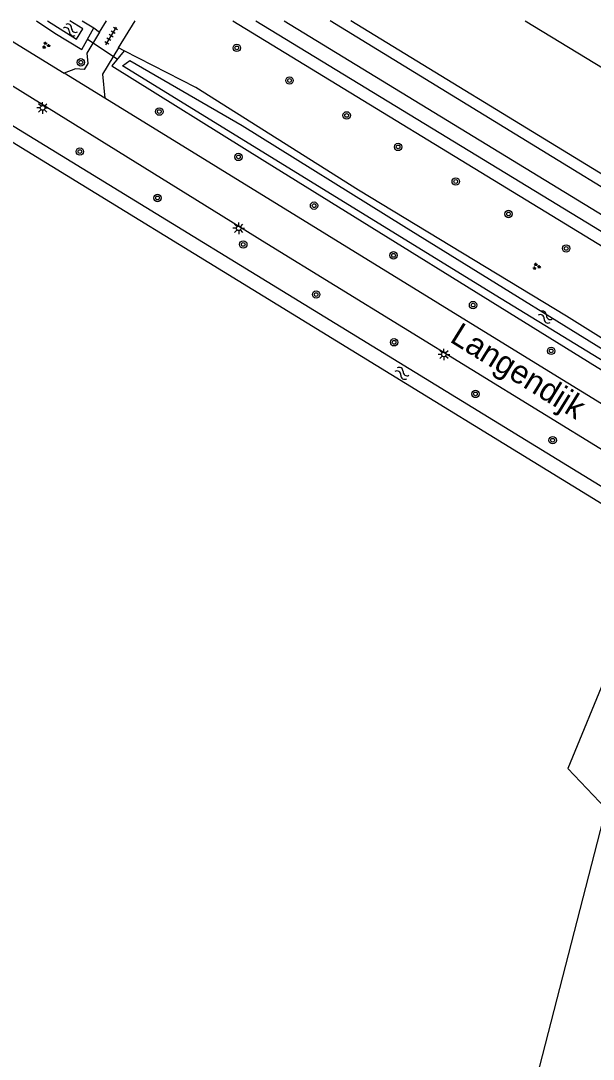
# Model space of a CAD drawing. Extents: x 128999 to 131010, y 395498 to 399007.
# Drawn here: x 129572.4 to 129634.1, y 398887.8 to 399000 of the extents above; entities that cross this region are included whole.
import ezdxf

# ---------------------------------------------------------------- set-up
doc = ezdxf.new("R2010")
doc.units = 0
for name, color, linetype in [('gg-anno-openbare ruimte label', 7, 'Continuous'), ('gg-knt-BGT kruinlijn', 7, 'Continuous'), ('gg-knt-verharding', 7, 'Continuous'), ('gg-kntw-beschoeiing', 7, 'Continuous'), ('gg-kntw-bovenkant insteek waterloop', 7, 'Continuous'), ('gg-kntw-waterlijn', 7, 'Continuous'), ('gg-kwrk-duiker nz buis', 7, 'Continuous'), ('gt-grn-groengrens', 7, 'Continuous'), ('gt-grn-groengrens NZ', 7, 'Continuous'), ('gt-symb-boom', 7, 'Continuous'), ('gt-symb-groenvak', 7, 'Continuous'), ('gt-symb-lichtmast', 7, 'Continuous'), ('gt-symb-tegel verharding', 7, 'Continuous'), ('gt-symb-watersymbool', 7, 'Continuous')]:
    doc.layers.add(name, color=color, linetype=linetype)

# ---------------------------------------------------------------- blocks, each defined once
blk = doc.blocks.new('gt0-BOOM')
at = {"layer": 'gt-symb-boom'}
for radius in [0.4, 0.2]:
    blk.add_circle((0, 0), radius, dxfattribs=at)
blk = doc.blocks.new('gt0-GRVAK')
at = {"layer": 'gt-symb-groenvak'}
for p, q in [((-0.11, 0.19), (-0.23, 0.24)), ((-0.18, 0.15), (0.09, 0.15)), ((-0.09, 0.21), (-0.16, 0.32)), ((-0.05, 0.21), (-0.05, 0.39)), ((0, 0.21), (0.06, 0.32)), ((0.01, 0.19), (0.13, 0.24)), ((0.26, -0.05), (0.2, 0.06)), ((0.31, -0.05), (0.31, 0.13)), ((0.35, -0.05), (0.41, 0.06)), ((-0.24, -0.23), (-0.36, -0.18)), ((-0.32, -0.26), (-0.05, -0.26)), ((-0.23, -0.21), (-0.29, -0.1)), ((-0.18, -0.2), (-0.18, -0.02)), ((-0.14, -0.21), (-0.07, -0.1)), ((-0.12, -0.23), (0, -0.18)), ((0.24, -0.07), (0.12, -0.02)), ((0.17, -0.11), (0.44, -0.11)), ((0.37, -0.07), (0.49, -0.02))]:
    blk.add_line(p, q, dxfattribs=at)
blk = doc.blocks.new('gt0-WA')
at = {"layer": 'gt-symb-watersymbool'}
for centre, start, end in [((-0.32, 0.02), 28.0725, 151.9275), ((0.43, 0.42), 208.0725, 331.9275), ((-0.32, -0.43), 28.0725, 151.9275), ((0.43, -0.03), 208.0725, 331.9275)]:
    blk.add_arc(centre, 0.425, start, end, dxfattribs=at)
blk = doc.blocks.new('gt0-TEG1')
at = {"layer": 'gt-symb-tegel verharding'}
for p, q in [((-1.12, 0), (1.12, 0)), ((-0.9, -0.25), (-0.9, 0.25)), ((-0.45, -0.25), (-0.45, 0.25)), ((0, -0.25), (0, 0.25)), ((0.45, -0.25), (0.45, 0.25)), ((0.9, -0.25), (0.9, 0.25))]:
    blk.add_line(p, q, dxfattribs=at)
blk = doc.blocks.new('gt0-LMAST')
at = {"layer": 'gt-symb-lichtmast'}
for p, q in [((-0.18, 0.17), (-0.45, 0.44)), ((-0.01, 0.25), (-0.01, 0.62)), ((0.17, 0.17), (0.44, 0.44)), ((-0.26, 0), (-0.63, 0)), ((-0.18, -0.18), (-0.45, -0.45)), ((-0.01, -0.25), (-0.01, -0.63)), ((0.44, -0.45), (0.17, -0.18)), ((0.24, 0), (0.62, 0))]:
    blk.add_line(p, q, dxfattribs=at)
blk.add_circle((-0.01, 0), 0.25, dxfattribs=at)

msp = doc.modelspace()

# ---------------------------------------------------------------- linework, layer by layer
at = {"layer": 'gg-knt-BGT kruinlijn'}
msp.add_line((129600.77, 399000), (129658.94, 398964.44), dxfattribs=at)
at = {"layer": 'gg-knt-verharding'}
for p, q in [((129567.84, 399000), (129577.05, 398994.33)), ((129580.86, 398998.76), (129581.61, 399000)), ((129582.9, 398997.06), (129584.69, 399000)), ((129581.42, 398991.63), (129577.05, 398994.33)), ((129629.36, 398962.11), (129581.42, 398991.63))]:
    msp.add_line(p, q, dxfattribs=at)
for points in [[(129560.12, 399000), (129598.91, 398975.95), (129635.78, 398953.26)], [(129595.25, 399000), (129633.92, 398976.37), (129671.34, 398953.48)], [(129597.72, 399000), (129634.16, 398977.78), (129671.55, 398954.87)], [(129580.86, 398998.76), (129579.49, 398996.51), (129579.58, 398995.4), (129579.19, 398994.72), (129578.28, 398994.8), (129577.05, 398994.33)], [(129582.9, 398997.06), (129581.18, 398994.23), (129581.42, 398991.63)], [(129675.37, 398933.91), (129668.68, 398937.97), (129629.36, 398962.11)]]:
    msp.add_lwpolyline(points, dxfattribs=at)
at = {"layer": 'gg-kntw-beschoeiing'}
for points in [[(129672.7, 398974.05), (129673.01, 398972.67), (129670.55, 398969.23), (129661.45, 398967.3), (129607.99, 399000)], [(129626.79, 399000), (129663.55, 398977.62), (129665.65, 398977.37)]]:
    msp.add_lwpolyline(points, dxfattribs=at)
at = {"layer": 'gg-kntw-bovenkant insteek waterloop'}
for p, q in [((129579, 399000), (129580.25, 398999.22)), ((129568.62, 398988.62), (129646.2, 398941.01))]:
    msp.add_line(p, q, dxfattribs=at)
for points in [[(129552.85, 399000), (129563.26, 398993.45), (129568.75, 398990.33), (129665.55, 398931.02)], [(129574.06, 399000), (129576.04, 398998.67), (129578.96, 398996.91), (129580.25, 398999.22)], [(129583.53, 398996.74), (129582.2, 398995.15), (129598.69, 398984.83), (129634.55, 398962.6), (129659.52, 398947.28), (129669.38, 398941.51)], [(129670.61, 398943.47), (129631.26, 398968.09), (129608.81, 398981.72), (129591.24, 398992.78), (129583.53, 398996.74)]]:
    msp.add_lwpolyline(points, dxfattribs=at)
at = {"layer": 'gg-kntw-waterlijn'}
for points in [[(129575.26, 399000), (129578.37, 398998.02), (129579.05, 398999.14), (129577.65, 399000)], [(129584.13, 398995.72), (129596.27, 398988.7), (129613.69, 398977.82), (129669.76, 398943.11), (129669.32, 398942.4), (129624.2, 398969.98), (129583.35, 398995.13), (129584.13, 398995.72)]]:
    msp.add_lwpolyline(points, dxfattribs=at)
at = {"layer": 'gg-kwrk-duiker nz buis'}
msp.add_line((129582.78, 398995.84), (129579.55, 398997.96), dxfattribs=at)
at = {"layer": 'gt-grn-groengrens'}
msp.add_line((129580.25, 398999.22), (129580.86, 398998.76), dxfattribs=at)
for points in [[(129673.91, 398974.3), (129674.35, 398972.16), (129671.66, 398968.24), (129661.19, 398966.01), (129605.75, 399000)], [(129654.86, 398935.7), (129651.19, 398927.1), (129645.69, 398924.54), (129635.75, 398929.81), (129631.39, 398919.25), (129635.51, 398914.93), (129609.63, 398814.36)]]:
    msp.add_lwpolyline(points, dxfattribs=at)
at = {"layer": 'gt-grn-groengrens NZ'}
msp.add_line((129583.53, 398996.74), (129582.9, 398997.06), dxfattribs=at)

# ---------------------------------------------------------------- block references
at = {"layer": 'gt-symb-boom'}
for p in [(129595.67, 398997.07), (129578.84, 398995.51), (129601.37, 398993.55), (129587.31, 398990.19), (129607.53, 398989.78), (129613.08, 398986.37), (129578.74, 398985.87), (129595.85, 398985.29), (129619.3, 398982.64), (129587.12, 398980.86), (129604.01, 398980.03), (129625, 398979.13), (129596.37, 398975.84), (129631.22, 398975.41), (129612.59, 398974.66), (129604.23, 398970.43), (129621.17, 398969.29), (129612.65, 398965.27), (129629.6, 398964.34), (129621.43, 398959.69), (129629.76, 398954.69)]:
    msp.add_blockref('gt0-BOOM', p, dxfattribs=at)
at = {"layer": 'gt-symb-groenvak'}
for p in [(129575.06, 398997.35), (129628, 398973.46)]:
    msp.add_blockref('gt0-GRVAK', p, dxfattribs=at)
at = {"layer": 'gt-symb-lichtmast'}
for p in [(129574.73, 398990.59), (129595.89, 398977.58), (129618.03, 398963.96)]:
    msp.add_blockref('gt0-LMAST', p, dxfattribs=at)
at = {"layer": 'gt-symb-tegel verharding', "rotation": 58.66279427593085}
msp.add_blockref('gt0-TEG1', (129582.11, 398998.37), dxfattribs=at)
at = {"layer": 'gt-symb-watersymbool'}
for p, rotation in [((129577.68, 398999.04), -32.211897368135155), ((129628.92, 398968.03), -32.21189736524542), ((129613.45, 398961.95), -32.211897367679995)]:
    msp.add_blockref('gt0-WA', p, dxfattribs=dict(at, rotation=rotation))

# ---------------------------------------------------------------- texts
at = {"layer": 'gg-anno-openbare ruimte label'}
msp.add_text('Langendijk', height=2.5, rotation=328.2, dxfattribs=at).set_placement((129618.55, 398965.39))

doc.saveas('drawing.dxf')
